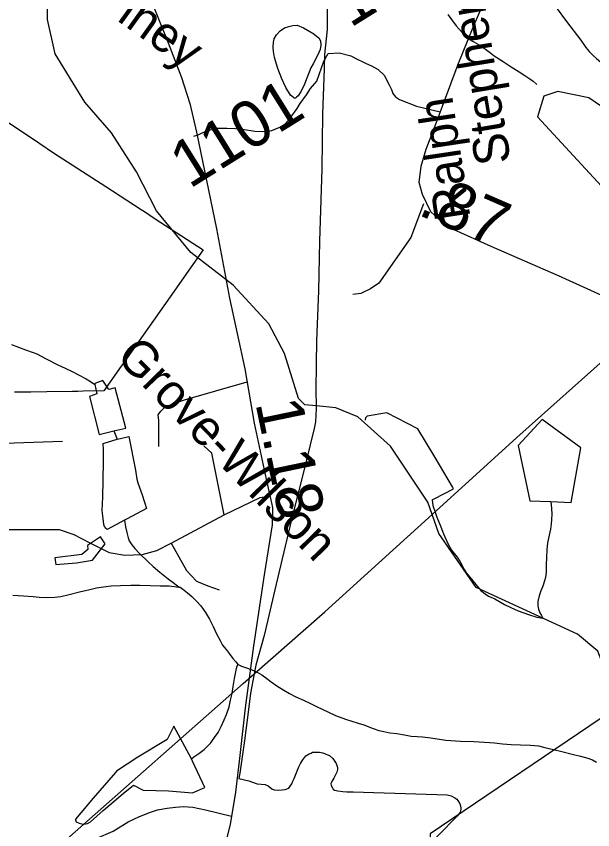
# Model space of a CAD drawing. Extents: x 2001466 to 31450019, y -30647475 to 847247.
# Drawn here: x 2046217 to 2049305, y 682530 to 686891 of the extents above; entities that cross this region are included whole.
import ezdxf

# ---------------------------------------------------------------- set-up
doc = ezdxf.new("R2010")
doc.units = 0
for name, color, linetype in [('Exist Boundary Political City Limit New', 7, 'Continuous'), ('Exist Hydrographic Creek Single Shore', 7, 'Continuous'), ('Exist Hydrographic Misc Water Feature', 7, 'Continuous'), ('Exist Road Non-System Type 51', 7, 'Continuous'), ('Exist Road Secondary Mileage Hundredths English Label', 7, 'Continuous'), ('Exist Road Secondary Type 51 Attributed', 7, 'Continuous'), ('Exist Road Secondary Type 51 Label', 7, 'Continuous'), ('Exist Road Secondary Type 51 Number Label', 7, 'Continuous'), ('Exist Utilities Electrical Transmission Line', 7, 'Continuous'), ('Map Preparation Boundary City Limit Buffer Line', 7, 'Continuous')]:
    doc.layers.add(name, color=color, linetype=linetype)

msp = doc.modelspace()

# ---------------------------------------------------------------- linework, layer by layer
at = {"layer": 'Exist Boundary Political City Limit New'}
msp.add_lwpolyline([(2046065.9, 686393.3), (2046342.5, 686208.4), (2046417, 686158.7), (2046695.8, 685978.1), (2046886.2, 685854.6), (2046903.2, 685843.6), (2046961.8, 685805.7), (2047218.9, 685639.1), (2047142.1, 685530.1), (2047112.8, 685488.4), (2047040.9, 685386.2), (2046785.4, 685023.4), (2046774, 685007.3), (2046767, 684997.4), (2046686.1, 684882.5), (2046575, 684880.6), (2046547.2, 684879.8), (2046517.4, 684879.4), (2046380.8, 684877.7), (2046294, 684876.6), (2046207.2, 684875.4)], dxfattribs=at)
at = {"layer": 'Exist Hydrographic Creek Single Shore'}
for points in [[(2047822.9, 684802.5), (2047762.9, 684808.5), (2047728.8, 684842), (2047654, 685083.1), (2047569.9, 685242.2), (2047378, 685449.5), (2047152.9, 685624.7), (2046968.9, 685848.3), (2046860.9, 686057.2), (2046727, 686266.6), (2046584.9, 686430.3), (2046425.9, 686689.4), (2046383.9, 686874), (2046383.9, 686998.7), (2046350.9, 687048.6), (2044999, 688119.4)], [(2048444.7, 684220.5), (2048421.9, 684286.5), (2048221, 684585.9), (2048045.9, 684743.7), (2047929, 684792), (2047822.9, 684802.5)], [(2049411.6, 683170), (2049389.8, 683338.3), (2049331.9, 683487.2), (2049222.9, 683577.9), (2048680.9, 683828.5), (2048479.9, 684118), (2048444.7, 684220.5)]]:
    msp.add_lwpolyline(points, dxfattribs=at)
at = {"layer": 'Exist Hydrographic Misc Water Feature'}
msp.add_line((2046740.3, 684669.1), (2046756.5, 684623.3), dxfattribs=at)
for points in [[(2048529.8, 686899.9), (2048548, 686874), (2048574.3, 686840), (2048606.1, 686804.4), (2048628, 686780.4), (2048634.4, 686772.1), (2048668.4, 686754.4), (2048706.3, 686732.4), (2048750.2, 686700.6), (2048778.1, 686678.5), (2048824.6, 686648.8), (2048868.3, 686620.6), (2048910.4, 686592.8), (2048940.7, 686572.8), (2048968.8, 686555.1), (2048986.6, 686543), (2049002.4, 686528.9), (2049006.7, 686525)], [(2047794.5, 686614.7), (2047760.6, 686526.6), (2047743, 686488.7), (2047727, 686464.8), (2047718.8, 686456.7), (2047712.6, 686452.8), (2047705.1, 686452.7), (2047701, 686456.6), (2047686.8, 686468.4), (2047660.8, 686508.5), (2047639, 686556.4), (2047618.7, 686610.2), (2047600.7, 686670.5), (2047594.5, 686702.3), (2047592.5, 686726.1), (2047594.7, 686752.1), (2047598.6, 686770.2), (2047610.3, 686792.3), (2047630.2, 686812.4), (2047654.6, 686828.2), (2047676.4, 686836.3), (2047698.1, 686842.3), (2047722.5, 686842.7), (2047756.3, 686828.6), (2047810.5, 686796.9), (2047826.2, 686784.7), (2047838.1, 686774.8), (2047846.1, 686759), (2047848.4, 686736.8), (2047844.5, 686712.6), (2047838.3, 686696.9), (2047822.8, 686666.8), (2047806.8, 686636.8), (2047794.5, 686614.7)], [(2049401.9, 685887.4), (2049643.8, 685928.4), (2049550.9, 686271.5), (2049284, 686454.1), (2049117.9, 686487), (2049043, 686462.3), (2049010, 686351.5), (2049351.8, 685980.3), (2049401.9, 685887.4)], [(2046191.4, 685132), (2046227.9, 685118), (2046266, 685102.1), (2046307.8, 685088), (2046327.7, 685082.1), (2046377.8, 685054.3), (2046440.1, 685022.5), (2046478, 685004.6), (2046516.2, 684986.6), (2046550.2, 684968.5), (2046592, 684946.8), (2046614, 684932.9), (2046631.8, 684920.8), (2046638, 684916.7)], [(2046638, 684916.7), (2046648.4, 684866.8), (2046609.9, 684852.8), (2046660.5, 684648.8), (2046740.3, 684669.1)], [(2046740.3, 684669.1), (2046804.5, 684683.4), (2046746, 684899.1), (2046711.8, 684890.8), (2046680, 684939.1), (2046638.2, 684922.7), (2046638, 684916.7)], [(2048445.1, 684298.2), (2048454.9, 684304.4), (2048558.7, 684358.5), (2048554.6, 684368.5), (2048460.5, 684526.3), (2048368, 684680.2), (2048202.1, 684765.8), (2048096.1, 684747.4), (2048088.1, 684737.7), (2048085.8, 684729.5), (2048086, 684725.4)], [(2049080.8, 684289.5), (2049189, 684283.6), (2049242.3, 684577.7), (2049033.8, 684729.3), (2048906.3, 684589.3), (2048968.8, 684293.5), (2049080.8, 684289.5)], [(2046797.3, 684189.2), (2046703.4, 684138.9), (2046697.6, 684145), (2046689.6, 684155.2), (2046685.1, 684167.2), (2046681.6, 684199), (2046677.5, 684241), (2046681.4, 684313), (2046682.7, 684404.9), (2046684.9, 684506.8), (2046684.5, 684568.9), (2046682.7, 684600.8), (2046756.5, 684623.3)], [(2046756.5, 684623.3), (2046774.5, 684627), (2046820.5, 684639.1), (2046854.7, 684457.5), (2046862.9, 684409.2), (2046868.9, 684389.2), (2046891, 684325.4), (2046915.2, 684251.6), (2046811.2, 684197.2), (2046797.3, 684189.2)], [(2048445.1, 684298.2), (2048449, 684268.4), (2048461.3, 684232.5), (2048470.9, 684206.3), (2048491.2, 684154.5), (2048505.2, 684116.3), (2048529.4, 684064.4), (2048549.3, 684028.5), (2048579.6, 683990.7), (2048595.4, 683966.8), (2048617.3, 683924.9), (2048627.6, 683906.7), (2048655.5, 683872.9), (2048679.7, 683844.9), (2048705.9, 683812.9), (2048729.7, 683795.1), (2048747.5, 683783.1), (2048779.9, 683767.2), (2048831.8, 683737), (2048865.7, 683721.4), (2048905.6, 683703.5), (2048961.8, 683683.3), (2049005.9, 683669.7), (2049038.1, 683663.6)], [(2049080.8, 684289.5), (2049084.6, 684251.5), (2049086.9, 684221.6), (2049084.6, 684193.5), (2049082.8, 684169.9), (2049079.1, 684141.7), (2049071.1, 684109.6), (2049063.3, 684067.4), (2049059.4, 684031.5), (2049057.2, 683987.6), (2049055.5, 683951.7), (2049055.5, 683913.6), (2049053.5, 683893.7), (2049049.4, 683869.5), (2049037.7, 683835.6), (2049027.8, 683811.5), (2049017.6, 683783.5), (2049011.9, 683753.6), (2049011.7, 683729.6), (2049014.1, 683713.5), (2049021.7, 683693.6), (2049030.1, 683679.4), (2049038.1, 683663.6)], [(2046797.3, 684189.2), (2046801.4, 684153.3), (2046809.6, 684123.2), (2046815.5, 684095.1), (2046821.5, 684079.2), (2046835.6, 684057.2), (2046851.8, 684037.3), (2046877.7, 684011.5), (2046924, 683965.5), (2046949.9, 683941.7), (2046985.9, 683911.5), (2047029.8, 683875.7), (2047057.9, 683855.6), (2047089.8, 683830.3), (2047094, 683829.8)], [(2046539.7, 683960.9), (2046625.5, 683975.1), (2046693.7, 684062.9), (2046667.3, 684101), (2046597.6, 684054.8), (2046599.4, 684033), (2046568, 684004.9), (2046423.7, 683988.6), (2046428, 683952.4), (2046539.7, 683960.9)], [(2046198.1, 683788.1), (2046256.2, 683784.1), (2046307.8, 683780.3), (2046340, 683776.7), (2046380.4, 683774.6), (2046424.1, 683776.5), (2046456.3, 683780.5), (2046500, 683790.9), (2046556.4, 683804.7), (2046610.1, 683818.9), (2046646, 683827.2), (2046683.9, 683833.2), (2046725.7, 683837), (2046775.8, 683839.1), (2046830.3, 683841.4), (2046878.3, 683841.5), (2046935.7, 683839.6), (2046988.2, 683837.8), (2047036.2, 683837.8), (2047076, 683831.7), (2047089.8, 683830.3), (2047094, 683829.8)], [(2047094, 683829.8), (2047115.9, 683813.9), (2047134, 683799.8), (2047158, 683780), (2047180.1, 683758), (2047206.2, 683730.1), (2047230.2, 683694), (2047252.3, 683658.2), (2047272.4, 683620.3), (2047290.4, 683580.2), (2047308.5, 683544.2), (2047322.4, 683520.2), (2047340.5, 683496.3), (2047362.6, 683468.2), (2047376.8, 683448.3), (2047392.6, 683430.4), (2047400.6, 683420.7), (2047404.7, 683416.4)], [(2047155.7, 682910.3), (2047167.6, 682920.3), (2047195.7, 682938.3), (2047223.6, 682960.4), (2047241.4, 682978.4), (2047259.3, 682996.4), (2047279.2, 683024.2), (2047297.6, 683052.2), (2047315.3, 683084.4), (2047331, 683118.5), (2047343.3, 683148.3), (2047357.3, 683188.4), (2047364.9, 683224.5), (2047373.1, 683260.6), (2047379, 683298.6), (2047386.8, 683340.5), (2047392.8, 683376.5), (2047396.7, 683394.6), (2047400.8, 683406.5), (2047404.7, 683416.4)], [(2047404.7, 683416.4), (2047408.6, 683414.7), (2047422.9, 683406.4), (2047454.9, 683396.7), (2047478.7, 683386.6), (2047506.8, 683374.6), (2047533, 683360.9), (2047558.7, 683340.8), (2047582.8, 683322.9), (2047612.8, 683301), (2047650.7, 683279), (2047680.9, 683261), (2047714.9, 683243.2), (2047754.9, 683225.4), (2047793, 683207.4), (2047828.7, 683189.5), (2047886.9, 683161.6), (2047926.9, 683143.4), (2047981.1, 683123.8), (2048049.1, 683101.7), (2048079.1, 683091.9), (2048129.3, 683072.1), (2048159, 683061.9), (2048185.3, 683056.3), (2048217.5, 683050.2), (2048255, 683046.2), (2048297, 683038.2), (2048332.9, 683032.3), (2048364.9, 683030.3), (2048393.2, 683028.4), (2048437.3, 683022.6), (2048518.9, 683010.6), (2048597, 683004.8), (2048669, 683003.2), (2048725.4, 682999.2), (2048779.1, 682995.5), (2048821, 682991.5), (2048869.1, 682987.5), (2048919, 682985.6), (2048971.5, 682983.7), (2049014.9, 682979.6), (2049049.4, 682971.5), (2049094.9, 682959.7), (2049139.2, 682949.8), (2049195.2, 682936), (2049239.5, 682924), (2049279, 682914.4), (2049303.2, 682904.2), (2049325.6, 682892.3)], [(2047155.7, 682910.3), (2047061.4, 683086.1), (2047025.5, 683014), (2046867.8, 682919.5), (2046754, 682843.4), (2046747.9, 682837.5), (2046628.3, 682699.1), (2046534.4, 682587.2), (2046534.6, 682583.1), (2046538.5, 682573.2), (2046554.1, 682565.1), (2046574.4, 682559.2), (2046588.8, 682561.1), (2046598.4, 682563.2), (2046614.6, 682573), (2046682.3, 682633.3), (2046790.1, 682723.6), (2046845.7, 682769.5), (2046895.9, 682741.6), (2047031.9, 682738), (2047160.2, 682728.3), (2047227.7, 682756.2), (2047161.7, 682898), (2047155.7, 682910.3)]]:
    msp.add_lwpolyline(points, dxfattribs=at)
at = {"layer": 'Exist Road Non-System Type 51'}
msp.add_line((2047415.3, 682833.9), (2047409.2, 682804), dxfattribs=at)
for points in [[(2048295.7, 688403.4), (2048212.1, 688161.8), (2048124.6, 687895.6), (2048033.3, 687633.4), (2047954.7, 687407), (2047929.1, 687329.6), (2047916.1, 687283.8), (2047903.2, 687236.1), (2047887.7, 687164.4), (2047880.4, 687100.5), (2047882.1, 686921.6), (2047882.1, 686819.6), (2047868, 686686.8)], [(2048833.7, 687263.1), (2048984.3, 687094.1), (2049056.5, 687008.6), (2049109.1, 686937.5), (2049165.6, 686862.4), (2049241.5, 686762.8), (2049268.7, 686724.2), (2049286.3, 686701.9), (2049307.9, 686681.4), (2049325.5, 686665.1), (2049349.1, 686644.6), (2049370.9, 686632.2)], [(2047167.5, 686247.4), (2047191.7, 686254.9), (2047239, 686277.9), (2047293.3, 686291.5), (2047344.8, 686291.5), (2047391, 686288.8), (2047429, 686286.1), (2047494.1, 686274.7), (2047536.1, 686273.8), (2047564.1, 686275.3), (2047586.2, 686278.8), (2047628.5, 686296), (2047654.9, 686313.4), (2047677.3, 686335), (2047708.2, 686376.3), (2047722.6, 686396), (2047737.1, 686423.8), (2047770.9, 686470.7), (2047792.6, 686503.3), (2047827.9, 686544), (2047864.5, 686650.8), (2047887.6, 686691.1)], [(2047868, 686686.8), (2047866.4, 686610.8), (2047857.4, 686367), (2047853.4, 686073.1), (2047841.5, 685685.3), (2047836.1, 685419.4), (2047824.6, 685151.6), (2047824.1, 685027.6), (2047821.2, 684885.7), (2047822.9, 684802.5)], [(2047887.6, 686691.1), (2047946.7, 686694.4), (2048010, 686679.6), (2048047.3, 686659.9), (2048069.5, 686648.4), (2048090.9, 686637.7), (2048120.5, 686624.5), (2048156.6, 686604.8), (2048188.7, 686576), (2048214.2, 686524.2), (2048226.5, 686497.9), (2048234.7, 686477.3), (2048247.9, 686460), (2048269.2, 686444.4), (2048360.3, 686408.8), (2048488.5, 686378.8)], [(2048398.7, 685886.1), (2048330.8, 685704.8), (2048159.1, 685459.9), (2048114.1, 685430.2), (2048063.5, 685404.3), (2048019.9, 685398.9)], [(2046981.4, 684585.5), (2046981.4, 684723.6), (2046977.7, 684754.5), (2046990.4, 684774.5), (2047010.4, 684794.5), (2047066.7, 684816.3), (2047117.6, 684834.5), (2047453.2, 684931)], [(2047822.9, 684802.5), (2047823.2, 684787.7), (2047819.7, 684717.7), (2047813, 684681.9), (2047791.2, 684594.3), (2047760.7, 684468.9), (2047688.9, 684186.4), (2047601.3, 683816.2), (2047544.3, 683571.3), (2047501.1, 683412.2), (2047492, 683365.5)], [(2045786.9, 684581), (2045840.2, 684591.6), (2046465.1, 684612.9)], [(2047331.4, 684218.6), (2047264, 684549), (2047221.4, 684588.1)], [(2047331.4, 684218.6), (2047523.2, 684310.9), (2047575.4, 684319.7)], [(2047047.4, 684065.8), (2047331.4, 684218.6)], [(2045943.2, 684126.2), (2046010.6, 684140.4), (2046447.3, 684140.4), (2046525.4, 684112), (2046607.1, 684069.3), (2046713.6, 684016), (2046798.8, 684001.8), (2046891.2, 684005.4), (2046969.3, 684026.7), (2047047.4, 684065.8)], [(2047047.4, 684065.8), (2047129, 683920.1), (2047182.3, 683863.3), (2047242.7, 683838.4), (2047303, 683817.1)], [(2047492, 683365.5), (2047472, 683262.8), (2047459.9, 683161), (2047438.9, 683009.4), (2047415.3, 682833.9)], [(2047566.4, 682766.2), (2047586.3, 682750.3), (2047598.1, 682743.4), (2047624, 682742.8), (2047642.1, 682744.5), (2047658.1, 682746.1), (2047676.3, 682753.8), (2047684.5, 682763.6), (2047692.7, 682775.4), (2047699, 682791.3), (2047705.3, 682805.2), (2047730.6, 682866.7), (2047738.9, 682884.5), (2047751.3, 682904.2), (2047767.8, 682925.9), (2047786, 682937.5), (2047796.1, 682941.3), (2047804.2, 682945.2), (2047824.2, 682946.8), (2047842.2, 682946.4), (2047860.1, 682942), (2047879.9, 682933.6), (2047895.8, 682927.3), (2047913.5, 682912.9), (2047923.2, 682896.7), (2047930.9, 682884.6), (2047938.5, 682864.4), (2047938.3, 682852.4), (2047934, 682838.5), (2047917.4, 682806.9), (2047907, 682789.1), (2047902.8, 682777.2), (2047904.5, 682767.1), (2047910.3, 682755), (2047914.1, 682746.9), (2047922.1, 682742.8), (2047940, 682738.4), (2047965.9, 682735.9), (2047987.9, 682733.4), (2048021.8, 682732.7), (2048131.8, 682730.5), (2048525.5, 682716.5), (2048547.4, 682712), (2048567.2, 682701.6), (2048577.1, 682693.4), (2048582.9, 682687.3), (2048590.6, 682673.1), (2048594.4, 682663.1), (2048598.1, 682647), (2048597.9, 682639), (2048595.7, 682625), (2048581.3, 682605.3), (2048536.3, 682560.2), (2048520, 682542.6), (2048454.8, 682475.3)], [(2047409.2, 682804), (2047462.9, 682792.1), (2047506.7, 682776.1), (2047550.5, 682772.2), (2047566.4, 682766.2)], [(2046464.9, 682452.4), (2046490.6, 682454), (2046526.2, 682457.2), (2046561.5, 682463.6), (2046645, 682482.9), (2046736.5, 682523), (2046816.7, 682572.8), (2046877.7, 682601.7), (2046935.5, 682624.2), (2046974, 682637.1), (2047025.4, 682645.1), (2047070.4, 682651.5), (2047112.1, 682654.8), (2047161.9, 682651.5), (2047230.9, 682637.1), (2047370.6, 682603.3)]]:
    msp.add_lwpolyline(points, dxfattribs=at)
at = {"layer": 'Exist Road Secondary Type 51 Attributed'}
for points in [[(2048375.6, 686000.6), (2048386.7, 686088.3), (2048412, 686178), (2048460.6, 686303.7), (2048583.6, 686634.4), (2048664.8, 686833), (2048760.4, 687058), (2048810, 687139.3), (2048868, 687203.7), (2048927.8, 687248.6), (2048999, 687290.5), (2049075.3, 687319.3), (2049181.9, 687373.2)], [(2046909.4, 687051.6), (2047030.8, 686748.5), (2047102.6, 686562.5), (2047145.8, 686423.1), (2047182.3, 686268.9), (2047289.4, 685751.3), (2047358.5, 685379.5), (2047440.9, 685001.3), (2047492.1, 684709.8), (2047555.4, 684409.8), (2047589.2, 684257.6), (2047587.1, 684164.7), (2047545.4, 683896.4), (2047487.3, 683516.1), (2047443.5, 683183.4), (2047414, 682927.7), (2047391.8, 682732.3), (2047363.3, 682559.1), (2047323.7, 682403.8), (2047229.2, 682103.8), (2047176.5, 681901), (2047151.1, 681789), (2047132.1, 681655.9)], [(2051180.3, 685412.2), (2051147.6, 685392.1), (2051104.3, 685357.3), (2051031.5, 685329.8), (2050956.5, 685315), (2050746.5, 685307.6), (2050486.3, 685302.4), (2050348, 685289.7), (2050160.1, 685265.4), (2049951.6, 685240), (2049800.7, 685240), (2049700.4, 685253.8), (2049582.2, 685290.7), (2049122.4, 685499.9), (2048761.4, 685657.3), (2048563.5, 685746), (2048497, 685788.3), (2048437.9, 685842.1), (2048392.5, 685936.1), (2048375.6, 686000.6)]]:
    msp.add_lwpolyline(points, dxfattribs=at)
at = {"layer": 'Exist Utilities Electrical Transmission Line'}
msp.add_line((2047432.9, 683313.4), (2047492, 683365.5), dxfattribs=at)
for points in [[(2048444.7, 684220.5), (2048898.2, 684632.3), (2049575, 685237.4), (2049633.4, 685294)], [(2047492, 683365.5), (2047870.3, 683698.9), (2048444.7, 684220.5)], [(2046461.3, 682457.7), (2046501.1, 682492.3), (2047432.9, 683313.4)], [(2049411.6, 683170), (2048434, 682508.2), (2048472, 681708.3)]]:
    msp.add_lwpolyline(points, dxfattribs=at)
at = {"layer": 'Map Preparation Boundary City Limit Buffer Line'}
msp.add_lwpolyline([(2046065.9, 686393.3), (2046342.5, 686208.4), (2046417, 686158.7), (2046695.8, 685978.1), (2046886.2, 685854.6), (2046903.2, 685843.6), (2046961.8, 685805.7), (2047218.9, 685639.1), (2047142.1, 685530.1), (2047112.8, 685488.4), (2047040.9, 685386.2), (2046785.4, 685023.4), (2046774, 685007.3), (2046767, 684997.4), (2046686.1, 684882.5), (2046575, 684880.6), (2046547.2, 684879.8), (2046517.4, 684879.4), (2046380.8, 684877.7), (2046294, 684876.6), (2046207.2, 684875.4)], dxfattribs=at)

# ---------------------------------------------------------------- texts
at = {"layer": 'Exist Road Secondary Mileage Hundredths English Label'}
for s, rotation, p in [('.87', 336.4441, (2048361.5, 685830.1)), ('1.18', 281.7311, (2047497.3, 684817.2))]:
    msp.add_text(s, height=250, rotation=rotation, dxfattribs=at).set_placement(p)
at = {"layer": 'Exist Road Secondary Type 51 Label'}
for s, rotation, p in [('Stephens', 99.3631, (2048867.7, 686110.7)), ('Piney', 324.3769, (2046613.1, 686970.4)), ('Ralph', 98.5825, (2048650.6, 685812.5)), ('Grove-Wilson', 314.2846, (2046744.9, 685059.2))]:
    msp.add_text(s, height=190, rotation=rotation, dxfattribs=at).set_placement(p)
at = {"layer": 'Exist Road Secondary Type 51 Number Label'}
for s, p in [('1114', (2048006.2, 686826.4)), ('1101', (2047145.1, 685963.6))]:
    msp.add_text(s, height=250, rotation=31.918, dxfattribs=at).set_placement(p)

doc.saveas('drawing.dxf')
